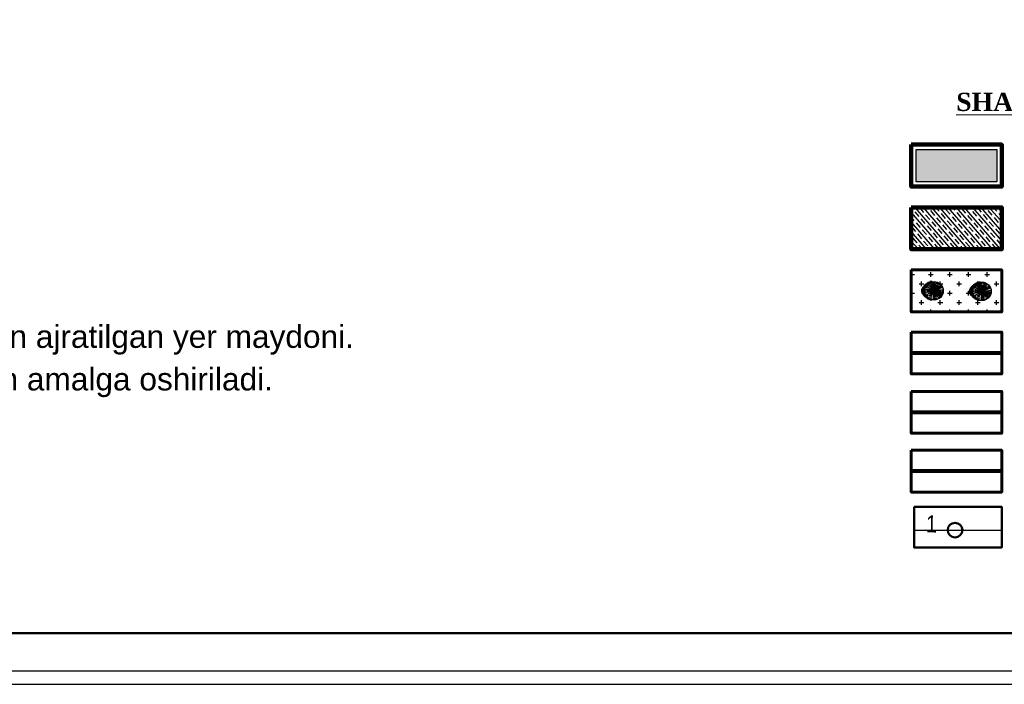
# Model space of a CAD drawing. Header units: millimetres. Extents: x -257011 to 237647566, y 2784933 to 6706507.
# Tile 296 of 451: x 10266826 to 10331395, y 5297644 to 5341252. Entities that reach past the tile are written whole.
import ezdxf

# ---------------------------------------------------------------- set-up
doc = ezdxf.new("R2010")
doc.units = ezdxf.units.MM
doc.header["$LTSCALE"] = 1000
for name, color, linetype in [('(002) Рамка', 7, 'Continuous'), ('(040) Ограда', 7, 'Continuous'), ('TREE', 74, 'Continuous')]:
    doc.layers.add(name, color=color, linetype=linetype)
doc.layers.add('Ф А С А Д', color=250, linetype='Continuous', lineweight=15)
doc.styles.add('ATTR', font='romans.shx', dxfattribs={"width": 0.8, "height": 0.470416})
doc.styles.add('Roman', font='romans')
doc.styles.get("Standard").update_dxf_attribs({"font": 'ARIALN.TTF'})
doc.styles.add('WMF-Times New Roman0', font='times.ttf')
doc.linetypes.add('FENCELINE1', pattern='A,6.35,-2.54,[133,ltypeshp.shx,S=2.54,R=0,X=-2.54,Y=0],-2.54,25.4', length=36.83)
doc.linetypes.add('KANALIS_K', pattern='A,1,["<",Standard,S=1.8,R=0,X=-0.9,Y=-0.9],3,-1,["К",Standard,S=1.8,R=0,X=-0.9,Y=-0.9],-1,10', length=16)

# ---------------------------------------------------------------- blocks, each defined once
blk = doc.blocks.new('dhyjfyuk')
at = {"insert": (4448452, -1205594), "char_height": 1200, "width": 29788.7, "attachment_point": 1, "style": 'WMF-Times New Roman0'}
blk.add_mtext('\\pi12888.864;{\\fTimes New Roman|b1|i0|c204|p18;\\C0;MCHJ\\P\\pi2815.884;"PARVIZ  PROEKT  SERVIS"\\P\\pi9383.364;Samarqand sh.\\C256; }', dxfattribs=at)
blk = doc.blocks.new('16')
h = blk.add_hatch(color=256)
h.dxf.hatch_style = 1
h.set_gradient(color1=(153, 204, 102), one_color=1, tint=1, name='SPHERICAL')
h.paths.add_polyline_path([(16382639, 10776741, 1), (16386324, 10776741, 1)])
blk.add_circle((16384481, 10776741), 1842)
at = {"layer": 'TREE'}
for p, q in [((16383317, 10777634), (16383020, 10777862)), ((16383442, 10777780), (16383179, 10778043)), ((16383584, 10777909), (16383360, 10778202)), ((16383746, 10778014), (16383560, 10778336)), ((16384481, 10776741), (16383643, 10777834)), ((16384481, 10776741), (16383791, 10777937)), ((16384102, 10778156), (16384005, 10778520)), ((16384481, 10776741), (16384124, 10778075)), ((16384290, 10778196), (16384241, 10778567)), ((16384481, 10776741), (16384302, 10778103)), ((16384481, 10778583), (16384481, 10778214)), ((16384481, 10778122), (16384481, 10776741)), ((16384481, 10776741), (16384661, 10778103)), ((16384481, 10776741), (16385172, 10777937)), ((16384481, 10776741), (16385320, 10777834)), ((16384673, 10778196), (16384722, 10778567)), ((16384938, 10778583), (16385310, 10778583)), ((16385044, 10778100), (16385186, 10778442)), ((16385074, 10778491), (16385524, 10778491)), ((16385282, 10778398), (16385700, 10778398)), ((16385378, 10777909), (16385603, 10778202)), ((16385450, 10778306), (16385862, 10778306)), ((16385595, 10778214), (16385999, 10778214)), ((16385646, 10777634), (16385943, 10777862)), ((16385701, 10778122), (16386115, 10778122)), ((16385799, 10778030), (16386226, 10778030)), ((16385881, 10777938), (16386324, 10777938)), ((16385956, 10777846), (16386436, 10777846)), ((16382639, 10776741), (16383008, 10776741)), ((16383020, 10776933), (16382655, 10776981)), ((16383020, 10776548), (16382655, 10776500)), ((16383056, 10777122), (16382702, 10777217)), ((16383119, 10777305), (16382780, 10777445)), ((16383119, 10776176), (16382780, 10776036)), ((16383208, 10777476), (16382886, 10777662)), ((16383208, 10776005), (16382886, 10775819)), ((16383317, 10775847), (16383020, 10775619)), ((16384481, 10776741), (16383100, 10776741)), ((16384481, 10776741), (16383114, 10776920)), ((16384481, 10776741), (16383114, 10776561)), ((16384481, 10776741), (16383147, 10777098)), ((16384481, 10776741), (16383207, 10777268)), ((16384481, 10776741), (16383207, 10776213)), ((16384481, 10776741), (16383285, 10777431)), ((16384481, 10776741), (16383285, 10776050)), ((16384481, 10776741), (16383384, 10777583)), ((16384481, 10776741), (16383384, 10775898)), ((16384481, 10776741), (16383504, 10777717)), ((16384481, 10776741), (16383504, 10775764)), ((16384481, 10776741), (16383643, 10775648)), ((16384481, 10776741), (16383791, 10775544)), ((16384481, 10776741), (16383956, 10775471)), ((16384481, 10776741), (16384124, 10775406)), ((16384481, 10776741), (16385458, 10777717)), ((16384481, 10776741), (16385678, 10777431)), ((16384481, 10776741), (16385816, 10777098)), ((16384481, 10776741), (16385848, 10776920)), ((16384481, 10776741), (16385863, 10776741)), ((16384481, 10776741), (16385458, 10775764)), ((16384481, 10776741), (16385816, 10776383)), ((16384481, 10776741), (16385678, 10776050)), ((16384481, 10776741), (16385848, 10776561)), ((16384481, 10776741), (16385320, 10775648)), ((16384481, 10776741), (16385172, 10775544)), ((16384481, 10776741), (16384839, 10775406)), ((16384481, 10776741), (16385007, 10775471)), ((16384481, 10776741), (16384661, 10775378)), ((16384481, 10775359), (16384481, 10776741)), ((16385646, 10775847), (16385943, 10775619)), ((16385755, 10777476), (16386077, 10777662)), ((16385755, 10776005), (16386077, 10775819)), ((16385844, 10776176), (16386183, 10776036)), ((16385907, 10777122), (16386261, 10777217)), ((16385942, 10776548), (16386308, 10776500)), ((16386324, 10776741), (16385955, 10776741)), ((16386517, 10777754), (16386019, 10777754)), ((16386085, 10777662), (16386598, 10777662)), ((16386124, 10777569), (16386671, 10777569)), ((16386680, 10775912), (16386132, 10775912)), ((16386744, 10777477), (16386171, 10777477)), ((16386171, 10776004), (16386744, 10776004)), ((16386812, 10777385), (16386207, 10777385)), ((16386812, 10776096), (16386211, 10776096)), ((16386238, 10777293), (16386872, 10777293)), ((16386242, 10776188), (16386872, 10776188)), ((16386928, 10776280), (16386262, 10776280)), ((16386924, 10777201), (16386269, 10777201)), ((16386285, 10776372), (16386975, 10776372)), ((16386289, 10777109), (16386975, 10777109)), ((16387013, 10777017), (16386304, 10777017)), ((16387005, 10776464), (16386305, 10776464)), ((16386313, 10776556), (16387035, 10776556)), ((16386316, 10776925), (16387043, 10776925)), ((16387056, 10776833), (16386320, 10776833)), ((16387056, 10776648), (16386324, 10776648)), ((16386328, 10776741), (16387065, 10776741)), ((16383584, 10775572), (16383360, 10775279)), ((16383746, 10775467), (16383560, 10775145)), ((16383918, 10775381), (16383776, 10775039)), ((16384102, 10775325), (16384005, 10774961)), ((16384481, 10774898), (16384481, 10775267)), ((16384673, 10775285), (16384722, 10774914)), ((16384861, 10775325), (16384958, 10774961)), ((16384868, 10774898), (16385306, 10774898)), ((16385044, 10775381), (16385186, 10775039)), ((16385511, 10774991), (16385058, 10774991)), ((16385217, 10775467), (16385402, 10775145)), ((16385310, 10775083), (16385695, 10775083)), ((16385378, 10775572), (16385603, 10775279)), ((16385849, 10775175), (16385446, 10775175)), ((16385521, 10775701), (16385784, 10775438)), ((16385587, 10775267), (16385995, 10775267)), ((16386119, 10775359), (16385697, 10775359)), ((16385795, 10775451), (16386230, 10775451)), ((16386333, 10775543), (16385881, 10775543)), ((16385956, 10775635), (16386427, 10775635)), ((16386517, 10775727), (16386023, 10775727)), ((16386081, 10775819), (16386603, 10775819))]:
    blk.add_line(p, q, dxfattribs=at)
at = {"layer": 'TREE', "style": 'ATTR', "width": 0.8, "flags": 9}
blk.add_attdef('ESTCODE', (16384481, 10776741), '', height=21.5, dxfattribs=at)

msp = doc.modelspace()

# ---------------------------------------------------------------- hatches: boundary and pattern name
at = {"layer": '(040) Ограда', "linetype": 'KANALIS_K', "ltscale": 1000}
h = msp.add_hatch(color=256, dxfattribs=at)
h.set_gradient(color1=(255, 0, 0), color2=(209, 0, 0), one_color=1, tint=0.41, name='INVSPHERICAL')
h.paths.add_polyline_path([(10330902.785, 5332729.573), (10325613.797, 5332729.573), (10325613.797, 5330622.518), (10330902.785, 5330622.518)])
h = msp.add_hatch()
h.set_pattern_fill('JIS_STN_1E', color=252, scale=409.261234, angle=265.68321321, style=0)
h.set_pattern_definition([(310.683213, (5206655.03, 4572331.8), (310.353172, 266.78768), []), (310.683213, (5206633.3, 4572044.08), (310.353172, 266.78768), [409.261234, -204.630617])])
h.paths.add_polyline_path([(10331224.615, 5328937.928), (10325291.966, 5328937.928), (10325291.966, 5326187.213), (10331224.615, 5326187.213)])
h = msp.add_hatch()
h.set_pattern_fill('CROSS', color=94, scale=2455.567402, style=0)
h.set_pattern_definition([(0, (-603461671.44, -126145931.3), (613.89185054, 613.89185054), [306.9459253, -920.8377758]), (90, (-603461518, -126146084.76), (-613.89185054, 613.89185054), [306.9459253, -920.8377758])])
h.paths.add_polyline_path([(10331224.615, 5324829.381), (10325291.966, 5324829.381), (10325291.966, 5322078.666), (10331224.615, 5322078.666)])

# ---------------------------------------------------------------- linework, layer by layer
at = {"layer": '(002) Рамка', "color": 1, "linetype": 'FENCELINE1', "lineweight": 80, "ltscale": 0.1}
msp.add_line((10331224.615, 5315487.401), (10325291.966, 5315487.401), dxfattribs=at)
at = {"layer": '(002) Рамка', "color": 14, "linetype": 'FENCELINE1', "lineweight": 80, "ltscale": 0.1}
msp.add_line((10331224.615, 5311629.324), (10325291.966, 5311629.324), dxfattribs=at)
at = {"color": 1, "linetype": 'FENCELINE1', "lineweight": 80, "ltscale": 250}
msp.add_line((10331224.615, 5319381.26), (10325291.966, 5319381.26), dxfattribs=at)
at = {"color": 222, "lineweight": 30}
msp.add_line((10325480.89, 5307763.899), (10331224.615, 5307763.899), dxfattribs=at)
at = {"color": 5}
msp.add_lwpolyline([(10191472.083, 5298528.21), (10485941.78, 5298528.21), (10485941.78, 5506760.352), (10191472.083, 5506760.352)], close=True, dxfattribs=at)
at = {"lineweight": 120}
msp.add_lwpolyline([(10325291.966, 5333051.403), (10331224.615, 5333051.403), (10331224.615, 5330300.688), (10325291.966, 5330300.688)], close=True, dxfattribs=at)
at = {"lineweight": 30}
msp.add_lwpolyline([(10325613.797, 5332729.573), (10330902.785, 5332729.573), (10330902.785, 5330622.518), (10325613.797, 5330622.518)], close=True, dxfattribs=at)
at = {"lineweight": 106}
msp.add_lwpolyline([(10325291.966, 5328937.928), (10331224.615, 5328937.928), (10331224.615, 5326187.213), (10325291.966, 5326187.213)], close=True, dxfattribs=at)
at = {"lineweight": 60}
for points in [[(10325291.966, 5324829.381), (10331224.615, 5324829.381), (10331224.615, 5322078.666), (10325291.966, 5322078.666)], [(10325291.966, 5320756.617), (10331224.615, 5320756.617), (10331224.615, 5318005.902), (10325291.966, 5318005.902)], [(10325291.966, 5316862.758), (10331224.615, 5316862.758), (10331224.615, 5314112.043), (10325291.966, 5314112.043)], [(10325291.966, 5313004.682), (10331224.615, 5313004.682), (10331224.615, 5310253.966), (10325291.966, 5310253.966)]]:
    msp.add_lwpolyline(points, close=True, dxfattribs=at)
at = {"lineweight": 50}
msp.add_lwpolyline([(10325480.89, 5309284.461), (10331224.615, 5309284.461), (10331224.615, 5306621.342), (10325480.89, 5306621.342)], close=True, dxfattribs=at)
at = {"color": 222, "lineweight": 50}
msp.add_circle((10328163.829, 5307763.899), 478.858, dxfattribs=at)
at = {"layer": 'Defpoints', "color": 4}
msp.add_lwpolyline([(10191472.083, 5507644.281), (10191472.083, 5297644.281), (10339972.083, 5297644.281), (10339972.083, 5507644.281)], close=True, dxfattribs=at)
at = {"layer": 'Ф А С А Д', "color": 5, "lineweight": 50}
msp.add_lwpolyline([(10201387.899, 5301007.164), (10483462.826, 5301007.164), (10483462.826, 5504281.398), (10201387.899, 5504281.398)], close=True, dxfattribs=at)

# ---------------------------------------------------------------- block references
at = {"layer": '(002) Рамка', "lineweight": 50}
msp.add_blockref('dhyjfyuk', (5451778.468, 6541511.679), dxfattribs=at)
at = {"color": 99, "true_color": 0x153819, "xscale": 0.3289026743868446, "yscale": 0.3289026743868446, "zscale": 0.3289026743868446, "rotation": 180.2062771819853}
for p in [(15702891.546, 8887339.572), (15706034.181, 8887305.391)]:
    msp.add_blockref('16', p, dxfattribs=at)

# ---------------------------------------------------------------- texts
at = {"color": 1, "lineweight": 15, "insert": (10328244.942, 5336458.866), "char_height": 1200, "attachment_point": 1}
msp.add_mtext('{\\fTimes New Roman|b1|i0|c204|p18;\\L\\C256;SHARTLI BELGILAR}', dxfattribs=at)
at = {"char_height": 1484.641859, "style": 'Roman'}
for s, insert, width, attachment_point in [('{\\fArial|b0|i0|c204|p34;1.^I1-\\fArial|b0|i0|c0|p34;20  \\fArial|b0|i0|c204|p34;nuqtalar      ichida qurilish uchun\\fArial|b0|i0|c0|p34; \\fArial|b0|i0|c204|p34;ajratilgan yer maydoni.}', (10259350.512, 5320237.866, 0), 67723.64579, 5), ('\\pi18148.64809,t23754.26974,93492.78231;{\\fArial|b0|i0|c0|p34;2.^I \\fArial|b0|i0|c204|p34;Qurilish belgilangan "A" nuqtasidan amalga oshiriladi.}', (10210020.656, 5317445.415), 79822.57247, 4)]:
    msp.add_mtext(s, dxfattribs=dict(at, insert=insert, width=width, attachment_point=attachment_point))
at = {"color": 1, "lineweight": 30, "insert": (10326989.099, 5308730.981), "char_height": 1128.2114, "width": 657.37287, "attachment_point": 3, "rotation": 359.24377899}
msp.add_mtext('{\\C222;1}', dxfattribs=at)

doc.saveas('drawing.dxf')
